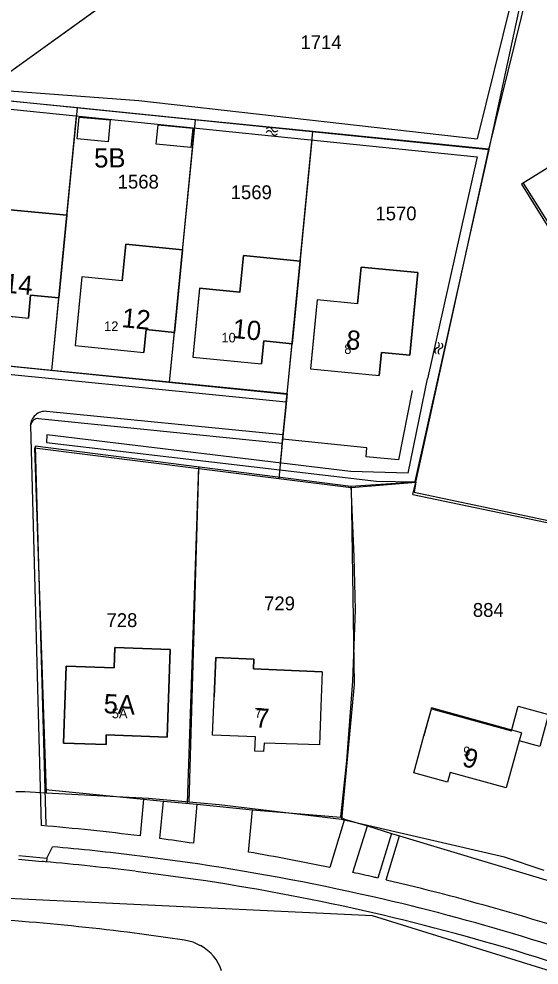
# Model space of a CAD drawing. Extents: x 148816 to 151297, y 399515 to 402500.
# Drawn here: x 150818.3 to 150886.1, y 400348.2 to 400471.5 of the extents above; entities that cross this region are included whole.
import ezdxf

# ---------------------------------------------------------------- set-up
doc = ezdxf.new("R2010")
doc.units = 0
for name, color, linetype in [('B01 Hoofdgebouw  [D] Norm', 7, 'Continuous'), ('B01 Hoofdgebouw  [T] Norm', 7, 'Continuous'), ('B01 hoofgebouw', 7, 'Continuous'), ('B02 Bijgebouw  [T] Norm', 7, 'Continuous'), ('G01 perceelsgrens', 7, 'Continuous'), ('G02 sectiegrens', 7, 'Continuous'), ('Q21 Lichtmast  Gem', 7, 'Continuous'), ('S05 Water  Norm', 7, 'Continuous'), ('T04 Haag heg  [D] Gem', 7, 'Continuous'), ('T09 Insteek water  [T] Norm', 7, 'Continuous'), ('V00 Kant verharding algemeen  [T] Norm', 7, 'Continuous'), ('V00 Kant verharding algemeen secundair  [T] Gem', 7, 'Continuous'), ('V06 Kant onverhard  [T] Gem', 7, 'Continuous'), ('Z01 perceelnummer', 7, 'Continuous'), ('Z02 huisnummer', 7, 'Continuous'), ('Z02 Huisnummer  [Tekst] Norm', 7, 'Continuous')]:
    doc.layers.add(name, color=color, linetype=linetype)

msp = doc.modelspace()

# ---------------------------------------------------------------- linework, layer by layer
at = {"layer": 'B01 Hoofdgebouw  [D] Norm'}
for p, q in [((150887.23, 400452.08), (150884.03, 400450.08)), ((150884.03, 400450.08), (150890.61, 400439.56)), ((150843.98, 400388.32), (150843.77, 400383.19)), ((150848.95, 400388.1), (150843.98, 400388.32)), ((150848.89, 400386.82), (150848.95, 400388.1)), ((150857.85, 400386.44), (150848.89, 400386.82)), ((150857.85, 400386.44), (150857.66, 400381.92)), ((150872.09, 400381.73), (150871.09, 400378.11)), ((150883.78, 400378.51), (150872.09, 400381.73)), ((150883.78, 400378.51), (150883.49, 400377.47))]:
    msp.add_line(p, q, dxfattribs=at)
at = {"layer": 'B01 Hoofdgebouw  [T] Norm'}
for p, q in [((150817.2, 400446.61), (150824.58, 400445.9)), ((150824.58, 400445.9), (150823.54, 400435.15)), ((150831.8, 400437.35), (150832.27, 400442.13)), ((150832.27, 400442.13), (150839.64, 400441.4)), ((150839.64, 400441.4), (150838.58, 400430.65)), ((150847.11, 400435.85), (150847.58, 400440.64)), ((150847.58, 400440.64), (150854.96, 400439.92)), ((150854.96, 400439.92), (150853.91, 400429.17)), ((150862.42, 400434.37), (150862.89, 400439.15)), ((150862.89, 400439.15), (150870.27, 400438.43)), ((150826.53, 400437.87), (150825.64, 400428.92)), ((150831.8, 400437.35), (150826.53, 400437.87)), ((150870.27, 400438.43), (150869.23, 400427.68)), ((150819.86, 400435.51), (150819.57, 400432.52)), ((150823.54, 400435.15), (150819.86, 400435.51)), ((150841.85, 400436.37), (150840.97, 400427.42)), ((150847.11, 400435.85), (150841.85, 400436.37)), ((150857.18, 400434.88), (150856.31, 400425.92)), ((150862.42, 400434.37), (150857.18, 400434.88)), ((150810.61, 400433.39), (150819.57, 400432.52)), ((150834.9, 400431.02), (150834.6, 400428.03)), ((150838.58, 400430.65), (150834.9, 400431.02)), ((150850.23, 400429.53), (150849.93, 400426.54)), ((150853.91, 400429.17), (150850.23, 400429.53)), ((150825.64, 400428.92), (150834.6, 400428.03)), ((150865.54, 400428.04), (150865.25, 400425.05)), ((150869.23, 400427.68), (150865.54, 400428.04)), ((150840.97, 400427.42), (150849.93, 400426.54)), ((150856.31, 400425.92), (150865.25, 400425.05)), ((150830.74, 400386.95), (150830.83, 400389.61)), ((150830.83, 400389.61), (150838.05, 400389.36)), ((150838.05, 400389.36), (150837.65, 400377.94)), ((150824.13, 400377.13), (150824.47, 400387.16)), ((150824.47, 400387.16), (150830.74, 400386.95)), ((150843.55, 400378.19), (150843.77, 400383.19)), ((150857.66, 400381.92), (150857.5, 400376.92)), ((150837.65, 400377.94), (150829.71, 400378.24)), ((150829.71, 400378.24), (150829.71, 400376.99)), ((150849.15, 400377.95), (150843.55, 400378.19)), ((150849.07, 400376.09), (150849.15, 400377.95)), ((150869.76, 400373.29), (150871.09, 400378.11)), ((150883.49, 400377.47), (150881.79, 400371.31)), ((150886.17, 400376.73), (150883.49, 400377.47)), ((150829.71, 400376.99), (150824.13, 400377.13)), ((150850.18, 400376.04), (150849.07, 400376.09)), ((150850.27, 400377.16), (150850.18, 400376.04)), ((150857.5, 400376.92), (150850.27, 400377.16)), ((150874.15, 400372.08), (150869.76, 400373.29)), ((150874.5, 400373.32), (150874.15, 400372.08)), ((150881.79, 400371.31), (150874.5, 400373.32))]:
    msp.add_line(p, q, dxfattribs=at)
at = {"layer": 'B01 hoofgebouw'}
for points in [[(150887.23, 400452.08), (150883.79, 400449.93), (150890.37, 400439.41), (150893.81, 400441.56)], [(150824.02, 400440.13), (150824.58, 400445.91), (150817.2, 400446.62), (150816.74, 400441.84), (150811.48, 400442.35), (150811.09, 400438.36)], [(150839.07, 400435.63), (150839.64, 400441.41), (150832.26, 400442.14), (150831.79, 400437.36), (150826.53, 400437.88), (150826.14, 400433.89)], [(150854.4, 400434.14), (150854.97, 400439.93), (150847.58, 400440.65), (150847.11, 400435.87), (150841.85, 400436.39), (150841.46, 400432.4)], [(150811.09, 400438.36), (150810.61, 400433.39), (150819.57, 400432.52), (150819.86, 400435.51), (150823.54, 400435.15), (150824.02, 400440.13)], [(150869.71, 400432.66), (150870.27, 400438.43), (150862.9, 400439.14), (150862.43, 400434.37), (150857.18, 400434.88), (150856.79, 400430.9)], [(150826.14, 400433.89), (150825.64, 400428.92), (150834.6, 400428.03), (150834.9, 400431.02), (150838.58, 400430.65), (150839.07, 400435.63)], [(150841.46, 400432.4), (150840.97, 400427.42), (150849.93, 400426.54), (150850.23, 400429.53), (150853.91, 400429.17), (150854.4, 400434.14)], [(150856.79, 400430.9), (150856.31, 400425.92), (150865.25, 400425.05), (150865.54, 400428.04), (150869.23, 400427.68), (150869.71, 400432.66)], [(150824.47, 400387.16), (150824.13, 400377.13), (150829.71, 400376.99), (150829.71, 400378.24), (150837.65, 400377.94), (150838.05, 400389.36), (150830.83, 400389.61), (150830.74, 400386.95), (150824.47, 400387.16)], [(150843.77, 400383.19), (150843.98, 400388.32), (150848.95, 400388.1), (150848.89, 400386.82), (150857.85, 400386.44), (150857.66, 400381.92)], [(150857.66, 400381.92), (150857.5, 400376.92), (150850.27, 400377.16), (150850.18, 400376.04), (150849.07, 400376.09), (150849.15, 400377.95), (150843.55, 400378.19), (150843.77, 400383.19)], [(150871.09, 400378.11), (150872.06, 400381.62), (150882.48, 400378.75), (150883.37, 400381.97), (150887.32, 400380.88)], [(150887.32, 400380.88), (150886.17, 400376.73), (150883.49, 400377.47), (150881.79, 400371.31), (150874.5, 400373.32), (150874.15, 400372.08), (150869.76, 400373.29), (150871.09, 400378.11)]]:
    msp.add_lwpolyline(points, dxfattribs=at)
at = {"layer": 'B02 Bijgebouw  [T] Norm'}
for points in [[(150829.96, 400455.48), (150825.91, 400455.85), (150826.17, 400458.69), (150830.22, 400458.32)], [(150840.73, 400454.72), (150836.2, 400455.17), (150836.45, 400457.7), (150840.98, 400457.26)]]:
    msp.add_lwpolyline(points, close=True, dxfattribs=at)
at = {"layer": 'G01 perceelsgrens'}
for points in [[(150866.37, 400500), (150816.51, 400464.08)], [(150886.08, 400484.98), (150879.53, 400454.5)], [(150825.95, 400459.89), (150817.14, 400460.78)], [(150822.64, 400425.69), (150825.95, 400459.89)], [(150841.32, 400458.35), (150825.95, 400459.89)], [(150837.96, 400424.16), (150841.32, 400458.35)], [(150856.63, 400456.8), (150841.32, 400458.35)], [(150853.28, 400422.63), (150856.63, 400456.8)], [(150879.53, 400454.5), (150856.63, 400456.8)], [(150870.01, 400411.14), (150879.53, 400454.5)], [(150822.64, 400425.69), (150805.88, 400427.39)], [(150837.96, 400424.16), (150822.64, 400425.69)], [(150853.28, 400422.63), (150837.96, 400424.16)], [(150852.59, 400415.71), (150853.28, 400422.63)], [(150820.36, 400415.6), (150821.88, 400370.64)], [(150820.36, 400415.6), (150841.77, 400412.93)], [(150852.59, 400415.71), (150852.19, 400411.63)], [(150840.5, 400369.47), (150841.77, 400412.93)], [(150841.77, 400412.93), (150852.19, 400411.63)], [(150852.19, 400411.63), (150861.59, 400410.45)], [(150861.59, 400410.45), (150870.01, 400411.14)], [(150869.66, 400409.52), (150870.01, 400411.14)], [(150861.59, 400410.45), (150862.02, 400384.78), (150860.35, 400367.2)], [(150869.66, 400409.52), (150901.09, 400402.96)]]:
    msp.add_lwpolyline(points, dxfattribs=at)
at = {"layer": 'G02 sectiegrens'}
for points in [[(150821.88, 400370.64), (150819.09, 400370.79), (150817.94, 400370.8)], [(150840.5, 400369.47), (150835.23, 400369.93), (150821.88, 400370.64)], [(150860.35, 400367.2), (150844.43, 400369.12), (150840.5, 400369.47)], [(150886.75, 400360.58), (150881.57, 400362.28), (150860.35, 400367.2)]]:
    msp.add_lwpolyline(points, dxfattribs=at)
at = {"layer": 'Q21 Lichtmast  Gem'}
msp.add_lwpolyline([(150470.02, 401545.9), (150556.48, 401148.68), (150587.33, 401006.96), (150639.15, 400861.23), (150792, 400651.61), (150911.82, 400487.27), (150967.93, 400385.83), (150992.88, 400314.71), (150864.37, 400354.64), (150785.76, 400358.38), (150705.9, 400348.4), (150564.28, 400314.71), (150489.42, 400271.04), (150319.72, 400151.26), (150222.4, 400100.1), (150103.26, 400037.48), (150071.61, 400097.7), (150036.48, 400058.92), (149995.31, 400040.21), (149954.13, 400021.49), (149930.42, 400026.48), (149891.12, 400015.25), (149831.23, 399977.82), (149652.8, 400166.23)], dxfattribs=at)
at = {"layer": 'S05 Water  Norm'}
for centre, start, end in [((150850.88, 400456.46), 21.4393, 145.2944), ((150850.93, 400456.91), 21.4393, 145.2944), ((150851.67, 400456.77), 201.4393, 325.2944), ((150851.72, 400457.22), 201.4393, 325.2944), ((150872.67, 400429.02), 286.6752, 50.5302), ((150873.11, 400428.93), 286.6752, 50.5302), ((150872.92, 400428.21), 106.6752, 230.5302), ((150873.36, 400428.12), 106.6752, 230.5302)]:
    msp.add_arc(centre, 0.425, start, end, dxfattribs=at)
at = {"layer": 'T04 Haag heg  [D] Gem'}
for p, q in [((150866.48, 400500), (150815.56, 400463.4)), ((150824.58, 400445.9), (150825.84, 400458.84)), ((150839.64, 400441.25), (150841.22, 400457.27)), ((150854.96, 400439.72), (150856.52, 400455.71)), ((150822.64, 400425.69), (150823.54, 400435.15)), ((150837.96, 400424.16), (150838.58, 400430.65)), ((150853.28, 400422.63), (150853.91, 400429.17)), ((150853.28, 400422.63), (150852.36, 400413.64)), ((150861.58, 400410.58), (150820.45, 400415.84)), ((150820.45, 400415.84), (150821.84, 400366.5)), ((150841.71, 400413.18), (150840.26, 400369.32)), ((150870.05, 400411.16), (150861.58, 400410.58)), ((150861.58, 400410.6), (150861.96, 400401.47)), ((150870.05, 400411.16), (150869.81, 400409.84)), ((150869.81, 400409.84), (150901.03, 400403.26)), ((150861.96, 400401.47), (150862.14, 400394.52)), ((150862.14, 400394.52), (150861.79, 400385.2)), ((150861.79, 400385.2), (150861.02, 400374.84)), ((150861.02, 400374.84), (150860.22, 400367.54))]:
    msp.add_line(p, q, dxfattribs=at)
at = {"layer": 'T09 Insteek water  [T] Norm'}
for p, q in [((150815.92, 400462.18), (150833.93, 400460.83)), ((150814.37, 400460.01), (150878.01, 400453.52)), ((150815.4, 400461.01), (150879.55, 400454.47)), ((150833.93, 400460.83), (150878, 400455.86)), ((150879.55, 400454.47), (150869.9, 400411.24)), ((150878.01, 400453.52), (150871.55, 400424.6)), ((150861.51, 400412.53), (150821.98, 400417.31))]:
    msp.add_line(p, q, dxfattribs=at)
for points in [[(150885.8, 400487.27), (150878, 400455.86)], [(150879.55, 400454.47), (150887.15, 400485.28)], [(150869.03, 400412.3), (150871.55, 400424.6)], [(150821.98, 400417.31), (150821.94, 400416.29), (150864.92, 400411.28), (150869.9, 400411.19)], [(150869.03, 400412.3), (150861.51, 400412.53)]]:
    msp.add_lwpolyline(points, dxfattribs=at)
at = {"layer": 'V00 Kant verharding algemeen  [T] Norm'}
for p, q in [((150805.88, 400427.38), (150853.26, 400422.62)), ((150853.12, 400421.59), (150852.61, 400416.23)), ((150821.97, 400362.18), (150822.69, 400363.66)), ((150841.6, 400361.41), (150833.84, 400362.47)), ((150839.92, 400351.51), (150832.49, 400352.52)), ((150841.02, 400351.21), (150839.92, 400351.51)), ((150842, 400350.77), (150841.02, 400351.21))]:
    msp.add_line(p, q, dxfattribs=at)
for points in [[(150869.54, 400423.06), (150867.79, 400414.04), (150863.55, 400414.45), (150863.65, 400415.62), (150852.66, 400416.73)], [(150820.89, 400419.41), (150852.61, 400416.23)], [(150821.79, 400371.13), (150834.55, 400369.85), (150834.11, 400365.06)], [(150836.68, 400364.73), (150837.15, 400369.58), (150841.49, 400369.21), (150841.07, 400364.11)], [(150848.23, 400362.96), (150848.74, 400368.48), (150860.26, 400367.53), (150860.74, 400367.23), (150858.82, 400360.95)], [(150861.81, 400360.31), (150863.73, 400366.36), (150866.84, 400365.4), (150865.1, 400359.58)], [(150866.18, 400359.33), (150867.91, 400365.08), (150886.11, 400359.59), (150897, 400356.29), (150895.14, 400351.06)]]:
    msp.add_lwpolyline(points, dxfattribs=at)
for centre, radius, start, end in [((150820.77, 400418.55), 0.868, 82.0447, 176.4962), ((150794.6, 400051.4), 316.14, 82.8209, 85.1673), ((150794.6, 400051.4), 316.14, 81.5468, 82.3508), ((150792.18, 400026.38), 338.66, 82.9545, 84.8311), ((150794.6, 400051.4), 316.14, 78.2794, 80.2332), ((150797.39, 400062.93), 301.74, 76.9011, 81.5703), ((150794.6, 400051.4), 316.14, 77.2124, 77.7242), ((150790.73, 400040.18), 327.94, 76.8925, 76.9867), ((150790.73, 400040.18), 327.94, 71.4341, 76.6982), ((150798.8, 400070.67), 293.89, 72.9468, 76.826), ((150792.18, 400026.38), 328.62, 82.9545, 88.0961), ((150795.52, 400057.1), 307.82, 64.797, 73.1038), ((150839.26, 400345.71), 5.76, 17.9581, 61.6188)]:
    msp.add_arc(centre, radius, start, end, dxfattribs=at)
at = {"layer": 'V00 Kant verharding algemeen secundair  [T] Gem'}
for p, q in [((150818.29, 400362.03), (150821.36, 400361.73)), ((150818.34, 400362.52), (150821.97, 400362.18)), ((150821.97, 400362.18), (150821.92, 400361.69)), ((150841.33, 400359.39), (150833.57, 400360.45))]:
    msp.add_line(p, q, dxfattribs=at)
for points in [[(150805.98, 400426.31), (150853.12, 400421.59), (150853.26, 400422.62)], [(150852.7, 400417.31), (150821.94, 400420.35)], [(150834.55, 400369.85), (150837.15, 400369.58)], [(150841.49, 400369.21), (150848.74, 400368.48)], [(150860.74, 400367.23), (150863.73, 400366.36)], [(150866.84, 400365.4), (150867.91, 400365.08)]]:
    msp.add_lwpolyline(points, dxfattribs=at)
for centre, radius, start, end in [((150821.77, 400418.41), 1.96, 84.9385, 177.3341), ((150792.18, 400026.38), 336.62, 84.9636, 85.028), ((150792.18, 400026.38), 336.62, 82.9545, 84.9637), ((150797.39, 400062.93), 299.71, 77.3379, 81.5703), ((150798.83, 400070.65), 291.86, 72.9468, 77.2807), ((150795.54, 400057.08), 305.8, 64.797, 73.1038)]:
    msp.add_arc(centre, radius, start, end, dxfattribs=at)
at = {"layer": 'V06 Kant onverhard  [T] Gem'}
msp.add_line((150819.82, 400418.5), (150821.23, 400366.42), dxfattribs=at)

# ---------------------------------------------------------------- texts
at = {"layer": 'Z01 perceelnummer'}
for s, p in [('1714', (150855.01, 400467.54)), ('1568', (150831.2, 400449.38)), ('1569', (150845.92, 400448)), ('1570', (150864.77, 400445.24)), ('729', (150850.27, 400394.45)), ('884', (150877.46, 400393.6)), ('728', (150829.74, 400392.27))]:
    msp.add_text(s, height=1.8, dxfattribs=at).set_placement(p)
at = {"layer": 'Z02 huisnummer'}
for s, rotation, p in [('5B', 0.2865, (150828.13, 400452.12)), ('14', 354.489, (150816.31, 400435.85)), ('12', 354.3749, (150831.64, 400431.34)), ('10', 354.3749, (150846.05, 400429.94)), ('8', 354.432, (150860.86, 400428.49)), ('5A', 357.1347, (150829.32, 400381.07)), ('7', 357.5353, (150849.05, 400379.21)), ('9', 344.574, (150875.93, 400374.22))]:
    msp.add_text(s, height=2.5, rotation=rotation, dxfattribs=at).set_placement(p)
at = {"layer": 'Z02 Huisnummer  [Tekst] Norm'}
for s, p in [('12', (150829.43, 400430.83)), ('10', (150844.71, 400429.34)), ('8', (150860.71, 400427.85)), ('5A', (150830.43, 400380.39)), ('7', (150849.05, 400380.46)), ('9', (150876.21, 400375.45))]:
    msp.add_text(s, height=1.25, dxfattribs=at).set_placement(p)

doc.saveas('drawing.dxf')
